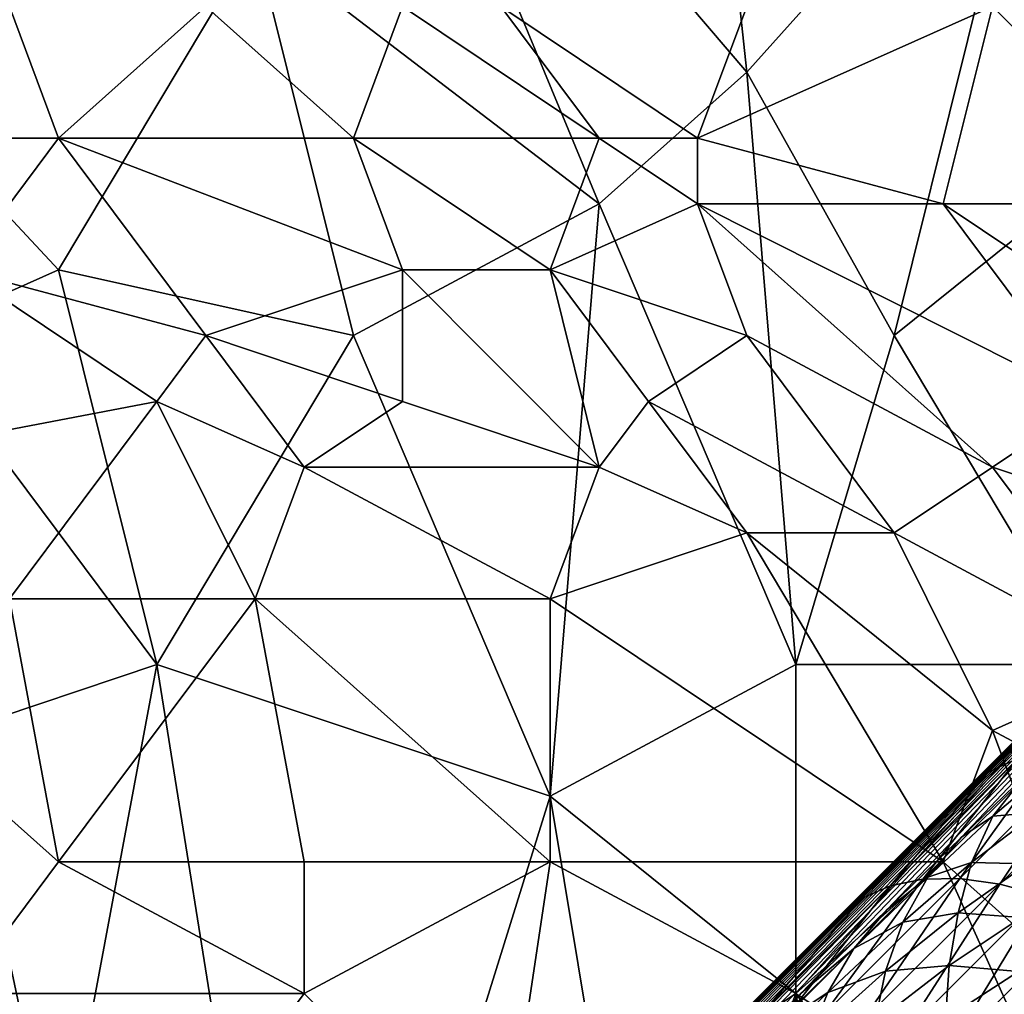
# Model space of a CAD drawing. Extents: x -160 to 10, y -10 to 160.
# Tile 353 of 450: x 0.1074 to 0.1338, y 0.1233 to 0.1495. Entities that reach past the tile are written whole.
import ezdxf

# ---------------------------------------------------------------- set-up
doc = ezdxf.new("R2010")
doc.units = 0

msp = doc.modelspace()

# ---------------------------------------------------------------- linework, layer by layer
for points in [[(0.113685, 0.151584, 0.767215), (0.122935, 0.144508, 0.768304), (0.116328, 0.160429, 0.767447)], [(0.126899, 0.148046, 0.76872), (0.125577, 0.160429, 0.768463), (0.116328, 0.160429, 0.767447)], [(0.122935, 0.144508, 0.768304), (0.126899, 0.148046, 0.76872), (0.116328, 0.160429, 0.767447)], [(0.126899, 0.148046, 0.76872), (0.134827, 0.156891, 0.769456), (0.125577, 0.160429, 0.768463)], [(0.126899, 0.148046, 0.76872), (0.130863, 0.14097, 0.769203), (0.134827, 0.156891, 0.769456)], [(0.13747, 0.146277, 0.769806), (0.134827, 0.156891, 0.769456), (0.130863, 0.14097, 0.769203)], [(0.138792, 0.144508, 0.708682), (0.133506, 0.149815, 0.708789), (0.13747, 0.153353, 0.706938)], [(0.108399, 0.142739, 0.766685), (0.113685, 0.151584, 0.767215), (0.101792, 0.149815, 0.765921)], [(0.116328, 0.14097, 0.767567), (0.113685, 0.151584, 0.767215), (0.108399, 0.142739, 0.766685)], [(0.116328, 0.14097, 0.767567), (0.122935, 0.144508, 0.768304), (0.113685, 0.151584, 0.767215)], [(0.101792, 0.146277, 0.712791), (0.107078, 0.149815, 0.712678), (0.108399, 0.146277, 0.712776)], [(0.104435, 0.14097, 0.766252), (0.108399, 0.142739, 0.766685), (0.101792, 0.149815, 0.765921)], [(0.108399, 0.146277, 0.712776), (0.107078, 0.149815, 0.712678), (0.112363, 0.149815, 0.712397)], [(0.108399, 0.146277, 0.712776), (0.112363, 0.149815, 0.712397), (0.116328, 0.146277, 0.712418)], [(0.116328, 0.146277, 0.712418), (0.112363, 0.149815, 0.712397), (0.117649, 0.149815, 0.711925)], [(0.116328, 0.146277, 0.712418), (0.117649, 0.149815, 0.711925), (0.122935, 0.146277, 0.711736)], [(0.122935, 0.146277, 0.711736), (0.117649, 0.149815, 0.711925), (0.120292, 0.149815, 0.711567)], [(0.120292, 0.149815, 0.711567), (0.126899, 0.149815, 0.710312), (0.125577, 0.146277, 0.711313)], [(0.122935, 0.146277, 0.711736), (0.120292, 0.149815, 0.711567), (0.125577, 0.146277, 0.711313)], [(0.125577, 0.146277, 0.711313), (0.133506, 0.149815, 0.708789), (0.132185, 0.144508, 0.710262)], [(0.125577, 0.146277, 0.711313), (0.126899, 0.149815, 0.710312), (0.133506, 0.149815, 0.708789)], [(0.132185, 0.144508, 0.710262), (0.133506, 0.149815, 0.708789), (0.138792, 0.144508, 0.708682)], [(0.062422, 0.058292, 0.651207), (0.098325, 0.094278, 0.707415), (0.153116, 0.149106, 0.661847)], [(0.071184, 0.066945, 0.641935), (0.062422, 0.058292, 0.651207), (0.153116, 0.149106, 0.661847)], [(0.073212, 0.068952, 0.639939), (0.071184, 0.066945, 0.641935), (0.153116, 0.149106, 0.661847)], [(0.0752, 0.070919, 0.637953), (0.073212, 0.068952, 0.639939), (0.153116, 0.149106, 0.661847)], [(0.077147, 0.072845, 0.635977), (0.0752, 0.070919, 0.637953), (0.153116, 0.149106, 0.661847)], [(0.079052, 0.07473, 0.634012), (0.077147, 0.072845, 0.635977), (0.153116, 0.149106, 0.661847)], [(0.080917, 0.076574, 0.63206), (0.079052, 0.07473, 0.634012), (0.153116, 0.149106, 0.661847)], [(0.082743, 0.078379, 0.630117), (0.080917, 0.076574, 0.63206), (0.153116, 0.149106, 0.661847)], [(0.08453, 0.080147, 0.628184), (0.082743, 0.078379, 0.630117), (0.153116, 0.149106, 0.661847)], [(0.086383, 0.081978, 0.626145), (0.08453, 0.080147, 0.628184), (0.153116, 0.149106, 0.661847)], [(0.095263, 0.09075, 0.615906), (0.086383, 0.081978, 0.626145), (0.153116, 0.149106, 0.661847)], [(0.101113, 0.096522, 0.608537), (0.095263, 0.09075, 0.615906), (0.153116, 0.149106, 0.661847)], [(0.098325, 0.094278, 0.707415), (0.129371, 0.12534, 0.693811), (0.153116, 0.149106, 0.661847)], [(0.106393, 0.101728, 0.601386), (0.101113, 0.096522, 0.608537), (0.153116, 0.149106, 0.661847)], [(0.111163, 0.106424, 0.594416), (0.106393, 0.101728, 0.601386), (0.153116, 0.149106, 0.661847)], [(0.153116, 0.149106, 0.661847), (0.115452, 0.110642, 0.587633), (0.111163, 0.106424, 0.594416)], [(0.153116, 0.149106, 0.661847), (0.119289, 0.114409, 0.58104), (0.115452, 0.110642, 0.587633)], [(0.153116, 0.149106, 0.661847), (0.122701, 0.117755, 0.574642), (0.119289, 0.114409, 0.58104)], [(0.153116, 0.149106, 0.661847), (0.125718, 0.120707, 0.568446), (0.122701, 0.117755, 0.574642)], [(0.153116, 0.149106, 0.661847), (0.128367, 0.123293, 0.562462), (0.125718, 0.120707, 0.568446)], [(0.153116, 0.149106, 0.661847), (0.130677, 0.125543, 0.556698), (0.128367, 0.123293, 0.562462)], [(0.129371, 0.12534, 0.693811), (0.142052, 0.138037, 0.680251), (0.153116, 0.149106, 0.661847)], [(0.153116, 0.149106, 0.661847), (0.132677, 0.127484, 0.551169), (0.130677, 0.125543, 0.556698)], [(0.153116, 0.149106, 0.661847), (0.134395, 0.129148, 0.545887), (0.132677, 0.127484, 0.551169)], [(0.12822, 0.132125, 0.768931), (0.126899, 0.148046, 0.76872), (0.122935, 0.144508, 0.768304)], [(0.12822, 0.132125, 0.768931), (0.130863, 0.14097, 0.769203), (0.126899, 0.148046, 0.76872)], [(0.105756, 0.142739, 0.712683), (0.101792, 0.146277, 0.712791), (0.108399, 0.146277, 0.712776)], [(0.112363, 0.14097, 0.712552), (0.105756, 0.142739, 0.712683), (0.108399, 0.146277, 0.712776)], [(0.108399, 0.146277, 0.712776), (0.116328, 0.146277, 0.712418), (0.117649, 0.142739, 0.712418)], [(0.112363, 0.14097, 0.712552), (0.108399, 0.146277, 0.712776), (0.117649, 0.142739, 0.712418)], [(0.121613, 0.142739, 0.712139), (0.116328, 0.146277, 0.712418), (0.122935, 0.146277, 0.711736)], [(0.117649, 0.142739, 0.712418), (0.116328, 0.146277, 0.712418), (0.121613, 0.142739, 0.712139)], [(0.125577, 0.144508, 0.711563), (0.121613, 0.142739, 0.712139), (0.122935, 0.146277, 0.711736)], [(0.125577, 0.144508, 0.711563), (0.122935, 0.146277, 0.711736), (0.125577, 0.146277, 0.711313)], [(0.125577, 0.144508, 0.711563), (0.125577, 0.146277, 0.711313), (0.132185, 0.144508, 0.710262)], [(0.136149, 0.132125, 0.769757), (0.13747, 0.146277, 0.769806), (0.130863, 0.14097, 0.769203)], [(0.121613, 0.128587, 0.768198), (0.122935, 0.144508, 0.768304), (0.116328, 0.14097, 0.767567)], [(0.121613, 0.142739, 0.712139), (0.125577, 0.144508, 0.711563), (0.126899, 0.14097, 0.711645)], [(0.121613, 0.128587, 0.768198), (0.12822, 0.132125, 0.768931), (0.122935, 0.144508, 0.768304)], [(0.136149, 0.139201, 0.710213), (0.125577, 0.144508, 0.711563), (0.132185, 0.144508, 0.710262)], [(0.136149, 0.139201, 0.710213), (0.133506, 0.137432, 0.710868), (0.125577, 0.144508, 0.711563)], [(0.126899, 0.14097, 0.711645), (0.125577, 0.144508, 0.711563), (0.133506, 0.137432, 0.710868)], [(0.13747, 0.14097, 0.709635), (0.132185, 0.144508, 0.710262), (0.138792, 0.144508, 0.708682)], [(0.136149, 0.139201, 0.710213), (0.132185, 0.144508, 0.710262), (0.13747, 0.14097, 0.709635)], [(0.202647, 0.143044, 0.584312), (0.167234, 0.106822, 0.684081), (0.089653, 0.029259, 0.659767)], [(0.202647, 0.143044, 0.584312), (0.089653, 0.029259, 0.659767), (0.10117, 0.040994, 0.639939)], [(0.202647, 0.143044, 0.584312), (0.10117, 0.040994, 0.639939), (0.103137, 0.042982, 0.637953)], [(0.202647, 0.143044, 0.584312), (0.103137, 0.042982, 0.637953), (0.105063, 0.044929, 0.635977)], [(0.202647, 0.143044, 0.584312), (0.105063, 0.044929, 0.635977), (0.106947, 0.046834, 0.634012)], [(0.202647, 0.143044, 0.584312), (0.106947, 0.046834, 0.634012), (0.108791, 0.048699, 0.63206)], [(0.202647, 0.143044, 0.584312), (0.108791, 0.048699, 0.63206), (0.110597, 0.050525, 0.630117)], [(0.202647, 0.143044, 0.584312), (0.110597, 0.050525, 0.630117), (0.112365, 0.052313, 0.628184)], [(0.202647, 0.143044, 0.584312), (0.112365, 0.052313, 0.628184), (0.114196, 0.054165, 0.626145)], [(0.202647, 0.143044, 0.584312), (0.114196, 0.054165, 0.626145), (0.122968, 0.063045, 0.615906)], [(0.202647, 0.143044, 0.584312), (0.122968, 0.063045, 0.615906), (0.12874, 0.068895, 0.608537)], [(0.202647, 0.143044, 0.584312), (0.12874, 0.068895, 0.608537), (0.133945, 0.074175, 0.601386)], [(0.101792, 0.137432, 0.712215), (0.105756, 0.142739, 0.712683), (0.111042, 0.139201, 0.712467)], [(0.111042, 0.132125, 0.76699), (0.108399, 0.142739, 0.766685), (0.104435, 0.14097, 0.766252)], [(0.111042, 0.139201, 0.712467), (0.105756, 0.142739, 0.712683), (0.112363, 0.14097, 0.712552)], [(0.111042, 0.132125, 0.76699), (0.116328, 0.14097, 0.767567), (0.108399, 0.142739, 0.766685)], [(0.112363, 0.14097, 0.712552), (0.117649, 0.142739, 0.712418), (0.117649, 0.139201, 0.712323)], [(0.122935, 0.137432, 0.711985), (0.117649, 0.142739, 0.712418), (0.121613, 0.142739, 0.712139)], [(0.117649, 0.139201, 0.712323), (0.117649, 0.142739, 0.712418), (0.122935, 0.137432, 0.711985)], [(0.121613, 0.142739, 0.712139), (0.126899, 0.14097, 0.711645), (0.124256, 0.139201, 0.711949)], [(0.122935, 0.137432, 0.711985), (0.121613, 0.142739, 0.712139), (0.124256, 0.139201, 0.711949)], [(0.105756, 0.130356, 0.766397), (0.111042, 0.132125, 0.76699), (0.104435, 0.14097, 0.766252)], [(0.111042, 0.139201, 0.712467), (0.112363, 0.14097, 0.712552), (0.115006, 0.137432, 0.712285)], [(0.111042, 0.132125, 0.76699), (0.121613, 0.128587, 0.768198), (0.116328, 0.14097, 0.767567)], [(0.115006, 0.137432, 0.712285), (0.112363, 0.14097, 0.712552), (0.117649, 0.139201, 0.712323)], [(0.130863, 0.135663, 0.711259), (0.124256, 0.139201, 0.711949), (0.126899, 0.14097, 0.711645)], [(0.130863, 0.135663, 0.711259), (0.126899, 0.14097, 0.711645), (0.133506, 0.137432, 0.710868)], [(0.12822, 0.132125, 0.768931), (0.136149, 0.132125, 0.769757), (0.130863, 0.14097, 0.769203)], [(0.107078, 0.133894, 0.711943), (0.101792, 0.137432, 0.712215), (0.111042, 0.139201, 0.712467)], [(0.111042, 0.139201, 0.712467), (0.113685, 0.133894, 0.711964), (0.107078, 0.133894, 0.711943)], [(0.111042, 0.139201, 0.712467), (0.115006, 0.137432, 0.712285), (0.113685, 0.133894, 0.711964)], [(0.115006, 0.137432, 0.712285), (0.117649, 0.139201, 0.712323), (0.122935, 0.137432, 0.711985)], [(0.122935, 0.137432, 0.711985), (0.124256, 0.139201, 0.711949), (0.126899, 0.135663, 0.711634)], [(0.126899, 0.135663, 0.711634), (0.124256, 0.139201, 0.711949), (0.130863, 0.135663, 0.711259)], [(0.138792, 0.135663, 0.710071), (0.133506, 0.137432, 0.710868), (0.136149, 0.139201, 0.710213)], [(0.129371, 0.12534, 0.693811), (0.135921, 0.131898, 0.687614), (0.142052, 0.138037, 0.680251)], [(0.115006, 0.137432, 0.712285), (0.121613, 0.133894, 0.711779), (0.113685, 0.133894, 0.711964)], [(0.115006, 0.137432, 0.712285), (0.122935, 0.137432, 0.711985), (0.121613, 0.133894, 0.711779)], [(0.121613, 0.133894, 0.711779), (0.122935, 0.137432, 0.711985), (0.126899, 0.135663, 0.711634)], [(0.13747, 0.132125, 0.710432), (0.130863, 0.135663, 0.711259), (0.133506, 0.137432, 0.710868)], [(0.13747, 0.132125, 0.710432), (0.133506, 0.137432, 0.710868), (0.138792, 0.135663, 0.710071)], [(0.132185, 0.126818, 0.710629), (0.121613, 0.133894, 0.711779), (0.126899, 0.135663, 0.711634)], [(0.133506, 0.130356, 0.710779), (0.126899, 0.135663, 0.711634), (0.130863, 0.135663, 0.711259)], [(0.132185, 0.126818, 0.710629), (0.126899, 0.135663, 0.711634), (0.133506, 0.130356, 0.710779)], [(0.133506, 0.130356, 0.710779), (0.130863, 0.135663, 0.711259), (0.13747, 0.132125, 0.710432)], [(0.108399, 0.126818, 0.711125), (0.100471, 0.133894, 0.711823), (0.107078, 0.133894, 0.711943)], [(0.105756, 0.12328, 0.710731), (0.100471, 0.133894, 0.711823), (0.108399, 0.126818, 0.711125)], [(0.108399, 0.126818, 0.711125), (0.107078, 0.133894, 0.711943), (0.113685, 0.133894, 0.711964)], [(0.108399, 0.126818, 0.711125), (0.113685, 0.133894, 0.711964), (0.115006, 0.126818, 0.71112)], [(0.115006, 0.126818, 0.71112), (0.113685, 0.133894, 0.711964), (0.121613, 0.126818, 0.711023)], [(0.121613, 0.126818, 0.711023), (0.113685, 0.133894, 0.711964), (0.121613, 0.133894, 0.711779)], [(0.121613, 0.126818, 0.711023), (0.121613, 0.133894, 0.711779), (0.132185, 0.126818, 0.710629)], [(0.134194, 0.129612, 0.69344), (0.136654, 0.132497, 0.688865), (0.13338, 0.12922, 0.692159)], [(0.13338, 0.12922, 0.692159), (0.136654, 0.132497, 0.688865), (0.135921, 0.131898, 0.687614)], [(0.111042, 0.132125, 0.76699), (0.105756, 0.130356, 0.766397), (0.108399, 0.117973, 0.76665)], [(0.108399, 0.117973, 0.76665), (0.115006, 0.107359, 0.767341), (0.111042, 0.132125, 0.76699)], [(0.115006, 0.107359, 0.767341), (0.121613, 0.128587, 0.768198), (0.111042, 0.132125, 0.76699)], [(0.12822, 0.12328, 0.768914), (0.12822, 0.132125, 0.768931), (0.121613, 0.128587, 0.768198)], [(0.12822, 0.12328, 0.768914), (0.136149, 0.132125, 0.769757), (0.12822, 0.132125, 0.768931)], [(0.134827, 0.114435, 0.769529), (0.136149, 0.132125, 0.769757), (0.12822, 0.12328, 0.768914)], [(0.133506, 0.130356, 0.710779), (0.13747, 0.132125, 0.710432), (0.140113, 0.126818, 0.710045)], [(0.129371, 0.12534, 0.693811), (0.1327, 0.128672, 0.690856), (0.135921, 0.131898, 0.687614)], [(0.13338, 0.12922, 0.692159), (0.135921, 0.131898, 0.687614), (0.1327, 0.128672, 0.690856)], [(0.108399, 0.117973, 0.76665), (0.105756, 0.130356, 0.766397), (0.096507, 0.12328, 0.765375)], [(0.132185, 0.126818, 0.710629), (0.133506, 0.130356, 0.710779), (0.136149, 0.12328, 0.71021)], [(0.136149, 0.12328, 0.71021), (0.133506, 0.130356, 0.710779), (0.140113, 0.126818, 0.710045)], [(0.132626, 0.12637, 0.698989), (0.135128, 0.129844, 0.694677), (0.131638, 0.126352, 0.697774)], [(0.131638, 0.126352, 0.697774), (0.135128, 0.129844, 0.694677), (0.134194, 0.129612, 0.69344)], [(0.133704, 0.126225, 0.700115), (0.136165, 0.12991, 0.695849), (0.132626, 0.12637, 0.698989)], [(0.132626, 0.12637, 0.698989), (0.136165, 0.12991, 0.695849), (0.135128, 0.129844, 0.694677)], [(0.133704, 0.126225, 0.700115), (0.137288, 0.12981, 0.696935), (0.136165, 0.12991, 0.695849)], [(0.134853, 0.125919, 0.701134), (0.137288, 0.12981, 0.696935), (0.133704, 0.126225, 0.700115)], [(0.131638, 0.126352, 0.697774), (0.134194, 0.129612, 0.69344), (0.130757, 0.126172, 0.696491)], [(0.130757, 0.126172, 0.696491), (0.134194, 0.129612, 0.69344), (0.13338, 0.12922, 0.692159)], [(0.130757, 0.126172, 0.696491), (0.13338, 0.12922, 0.692159), (0.129996, 0.125833, 0.695163)], [(0.129996, 0.125833, 0.695163), (0.13338, 0.12922, 0.692159), (0.1327, 0.128672, 0.690856)], [(0.134704, 0.128144, 0.53993), (0.133516, 0.128047, 0.545286), (0.135125, 0.129423, 0.54037)], [(0.135125, 0.129423, 0.54037), (0.133516, 0.128047, 0.545286), (0.134395, 0.129148, 0.545887)], [(0.133516, 0.128047, 0.545286), (0.132677, 0.127484, 0.551169), (0.134395, 0.129148, 0.545887)], [(0.129996, 0.125833, 0.695163), (0.1327, 0.128672, 0.690856), (0.129371, 0.12534, 0.693811)], [(0.115006, 0.107359, 0.767341), (0.124256, 0.112666, 0.768424), (0.121613, 0.128587, 0.768198)], [(0.124256, 0.112666, 0.768424), (0.12822, 0.12328, 0.768914), (0.121613, 0.128587, 0.768198)], [(0.134449, 0.126767, 0.53951), (0.132945, 0.126804, 0.544742), (0.134704, 0.128144, 0.53993)], [(0.134704, 0.128144, 0.53993), (0.132945, 0.126804, 0.544742), (0.133516, 0.128047, 0.545286)], [(0.132945, 0.126804, 0.544742), (0.131767, 0.12641, 0.550496), (0.133516, 0.128047, 0.545286)], [(0.133516, 0.128047, 0.545286), (0.131767, 0.12641, 0.550496), (0.132677, 0.127484, 0.551169)], [(0.131767, 0.12641, 0.550496), (0.130677, 0.125543, 0.556698), (0.132677, 0.127484, 0.551169)], [(0.105756, 0.12328, 0.710731), (0.108399, 0.126818, 0.711125), (0.115006, 0.12328, 0.710762)], [(0.115006, 0.12328, 0.710762), (0.108399, 0.126818, 0.711125), (0.115006, 0.126818, 0.71112)], [(0.115006, 0.12328, 0.710762), (0.115006, 0.126818, 0.71112), (0.121613, 0.126818, 0.711023)], [(0.115006, 0.12328, 0.710762), (0.121613, 0.126818, 0.711023), (0.120292, 0.117973, 0.710269)], [(0.120292, 0.117973, 0.710269), (0.121613, 0.126818, 0.711023), (0.12822, 0.12328, 0.710546)], [(0.12822, 0.12328, 0.710546), (0.121613, 0.126818, 0.711023), (0.132185, 0.126818, 0.710629)], [(0.12822, 0.12328, 0.710546), (0.132185, 0.126818, 0.710629), (0.136149, 0.117973, 0.709937)], [(0.13258, 0.125454, 0.54423), (0.131095, 0.1252, 0.549858), (0.132945, 0.126804, 0.544742)], [(0.132945, 0.126804, 0.544742), (0.131095, 0.1252, 0.549858), (0.131767, 0.12641, 0.550496)], [(0.136149, 0.117973, 0.709937), (0.132185, 0.126818, 0.710629), (0.136149, 0.12328, 0.71021)], [(0.134449, 0.126767, 0.53951), (0.13258, 0.125454, 0.54423), (0.132945, 0.126804, 0.544742)], [(0.134281, 0.125322, 0.539087), (0.13258, 0.125454, 0.54423), (0.134449, 0.126767, 0.53951)], [(0.128968, 0.12271, 0.70183), (0.131638, 0.126352, 0.697774), (0.128031, 0.122743, 0.700575)], [(0.128031, 0.122743, 0.700575), (0.131638, 0.126352, 0.697774), (0.130757, 0.126172, 0.696491)], [(0.129999, 0.122518, 0.702992), (0.132626, 0.12637, 0.698989), (0.128968, 0.12271, 0.70183)], [(0.128968, 0.12271, 0.70183), (0.132626, 0.12637, 0.698989), (0.131638, 0.126352, 0.697774)], [(0.131095, 0.1252, 0.549858), (0.129782, 0.12449, 0.555964), (0.131767, 0.12641, 0.550496)], [(0.131767, 0.12641, 0.550496), (0.129782, 0.12449, 0.555964), (0.130677, 0.125543, 0.556698)], [(0.129999, 0.122518, 0.702992), (0.133704, 0.126225, 0.700115), (0.132626, 0.12637, 0.698989)], [(0.128031, 0.122743, 0.700575), (0.130757, 0.126172, 0.696491), (0.127203, 0.122616, 0.699251)], [(0.127203, 0.122616, 0.699251), (0.130757, 0.126172, 0.696491), (0.129996, 0.125833, 0.695163)], [(0.131105, 0.12217, 0.704044), (0.133704, 0.126225, 0.700115), (0.129999, 0.122518, 0.702992)], [(0.131105, 0.12217, 0.704044), (0.134853, 0.125919, 0.701134), (0.133704, 0.126225, 0.700115)], [(0.127203, 0.122616, 0.699251), (0.129996, 0.125833, 0.695163), (0.126498, 0.122332, 0.69788)], [(0.126498, 0.122332, 0.69788), (0.129996, 0.125833, 0.695163), (0.129371, 0.12534, 0.693811)], [(0.132267, 0.121672, 0.704966), (0.134853, 0.125919, 0.701134), (0.131105, 0.12217, 0.704044)], [(0.132267, 0.121672, 0.704966), (0.136053, 0.125459, 0.702027), (0.134853, 0.125919, 0.701134)], [(0.129782, 0.12449, 0.555964), (0.128367, 0.123293, 0.562462), (0.130677, 0.125543, 0.556698)], [(0.098325, 0.094278, 0.707415), (0.114887, 0.110845, 0.702836), (0.129371, 0.12534, 0.693811)], [(0.114887, 0.110845, 0.702836), (0.122371, 0.118334, 0.698878), (0.129371, 0.12534, 0.693811)], [(0.122371, 0.118334, 0.698878), (0.125929, 0.121895, 0.696484), (0.129371, 0.12534, 0.693811)], [(0.126498, 0.122332, 0.69788), (0.129371, 0.12534, 0.693811), (0.125929, 0.121895, 0.696484)], [(0.130635, 0.123883, 0.549256), (0.129077, 0.123308, 0.555251), (0.131095, 0.1252, 0.549858)], [(0.131095, 0.1252, 0.549858), (0.129077, 0.123308, 0.555251), (0.129782, 0.12449, 0.555964)], [(0.132346, 0.124034, 0.543732), (0.130635, 0.123883, 0.549256), (0.13258, 0.125454, 0.54423)], [(0.13258, 0.125454, 0.54423), (0.130635, 0.123883, 0.549256), (0.131095, 0.1252, 0.549858)], [(0.133467, 0.121033, 0.705743), (0.136053, 0.125459, 0.702027), (0.132267, 0.121672, 0.704966)], [(0.134281, 0.125322, 0.539087), (0.132346, 0.124034, 0.543732), (0.13258, 0.125454, 0.54423)], [(0.134202, 0.123871, 0.538672), (0.132346, 0.124034, 0.543732), (0.134281, 0.125322, 0.539087)], [(0.133467, 0.121033, 0.705743), (0.137283, 0.124851, 0.702779), (0.136053, 0.125459, 0.702027)], [(0.134682, 0.120264, 0.706361), (0.137283, 0.124851, 0.702779), (0.133467, 0.121033, 0.705743)], [(0.129077, 0.123308, 0.555251), (0.127492, 0.122264, 0.561666), (0.129782, 0.12449, 0.555964)], [(0.129782, 0.12449, 0.555964), (0.127492, 0.122264, 0.561666), (0.128367, 0.123293, 0.562462)], [(0.130341, 0.122492, 0.548683), (0.128561, 0.122018, 0.554569), (0.130635, 0.123883, 0.549256)], [(0.130635, 0.123883, 0.549256), (0.128561, 0.122018, 0.554569), (0.129077, 0.123308, 0.555251)], [(0.132243, 0.122602, 0.543259), (0.130341, 0.122492, 0.548683), (0.132346, 0.124034, 0.543732)], [(0.132346, 0.124034, 0.543732), (0.130341, 0.122492, 0.548683), (0.130635, 0.123883, 0.549256)], [(0.134202, 0.123871, 0.538672), (0.132243, 0.122602, 0.543259), (0.132346, 0.124034, 0.543732)], [(0.134296, 0.12257, 0.538311), (0.132243, 0.122602, 0.543259), (0.134202, 0.123871, 0.538672)], [(0.101792, 0.110897, 0.765897), (0.108399, 0.117973, 0.76665), (0.096507, 0.12328, 0.765375)], [(0.101792, 0.119742, 0.710374), (0.105756, 0.12328, 0.710731), (0.109721, 0.116204, 0.710161)], [(0.115006, 0.12328, 0.710762), (0.109721, 0.116204, 0.710161), (0.105756, 0.12328, 0.710731)], [(0.120292, 0.117973, 0.710269), (0.109721, 0.116204, 0.710161), (0.115006, 0.12328, 0.710762)], [(0.129542, 0.116204, 0.709996), (0.120292, 0.117973, 0.710269), (0.12822, 0.12328, 0.710546)], [(0.124256, 0.112666, 0.768424), (0.12822, 0.107359, 0.768804), (0.12822, 0.12328, 0.768914)], [(0.127492, 0.122264, 0.561666), (0.125718, 0.120707, 0.568446), (0.128367, 0.123293, 0.562462)], [(0.128561, 0.122018, 0.554569), (0.126781, 0.121107, 0.560886), (0.129077, 0.123308, 0.555251)], [(0.129077, 0.123308, 0.555251), (0.126781, 0.121107, 0.560886), (0.127492, 0.122264, 0.561666)], [(0.129542, 0.116204, 0.709996), (0.12822, 0.12328, 0.710546), (0.136149, 0.117973, 0.709937)], [(0.12822, 0.107359, 0.768804), (0.134827, 0.114435, 0.769529), (0.12822, 0.12328, 0.768914)]]:
    msp.add_3dface(points)

doc.saveas('drawing.dxf')
